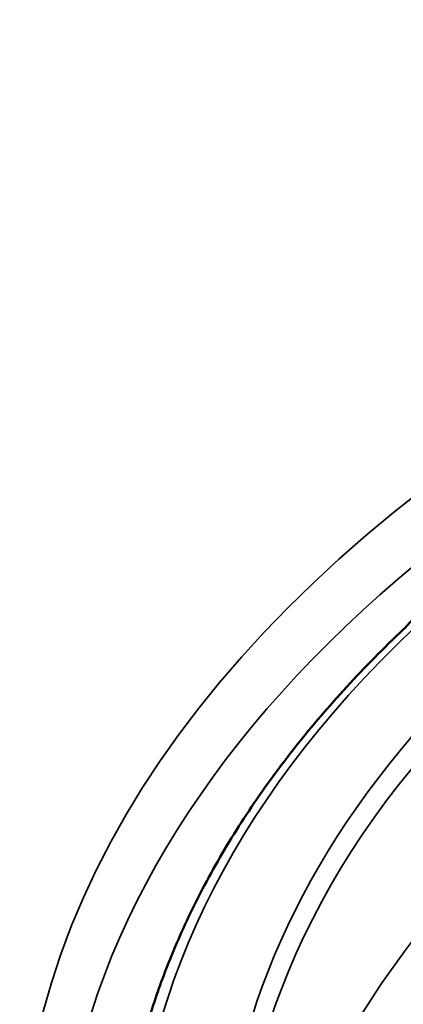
# Model space of a CAD drawing. Header units: millimetres. Extents: x 50 to 3176, y 50 to 2109.
# Tile 798 of 817: x 1903.8 to 1908.75, y 1793.82 to 1806.53. Entities that reach past the tile are written whole.
import ezdxf

# ---------------------------------------------------------------- set-up
doc = ezdxf.new("R2010")
doc.units = ezdxf.units.MM
doc.header["$LTSCALE"] = 10
doc.layers.add('Visible (ISO)', color=7, linetype='Continuous', lineweight=50)
doc.layers.add('Visible Narrow (ISO)', color=7, linetype='Continuous', lineweight=35)

msp = doc.modelspace()

# ---------------------------------------------------------------- linework, layer by layer
at = {"layer": 'Visible (ISO)'}
msp.add_ellipse((1908.8899, 1798.5159), major_axis=(-0.1375, 0.1452), ratio=0.6972141, start_param=6.2830949, end_param=6.2831829, dxfattribs=at)
for points, knots in [([(1908.7523, 1798.6611), (1908.7614, 1798.6696), (1908.7721, 1798.6805), (1908.7961, 1798.7061), (1908.8099, 1798.7214), (1908.8406, 1798.7555), (1908.858, 1798.7747), (1908.8889, 1798.8066), (1908.9021, 1798.8197), (1908.9157, 1798.8323)], [0, 0, 0, 0, 0.006359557, 0.006359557, 0.013261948, 0.013261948, 0.021137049, 0.021137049, 0.026705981, 0.026705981, 0.026705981, 0.026705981]), ([(1908.7523, 1798.6611), (1908.4969, 1798.4191), (1908.2536, 1798.1726), (1907.7924, 1797.6714), (1907.5744, 1797.4167), (1907.1645, 1796.9), (1906.9726, 1796.6379), (1906.6155, 1796.1073), (1906.4504, 1795.8387), (1906.1476, 1795.296), (1906.01, 1795.0219), (1905.8863, 1794.7454)], [3.379646, 3.379646, 3.379646, 3.379646, 3.43857891, 3.43857891, 3.49751183, 3.49751183, 3.55644474, 3.55644474, 3.61537765, 3.61537765, 3.67431056, 3.67431056, 3.67431056, 3.67431056]), ([(1905.8863, 1794.7454), (1905.7862, 1794.5216), (1905.6951, 1794.2961), (1905.5309, 1793.8423), (1905.458, 1793.6139), (1905.3305, 1793.155), (1905.276, 1792.9244), (1905.1857, 1792.4617), (1905.1499, 1792.2295), (1905.0971, 1791.7641), (1905.0802, 1791.531), (1905.0727, 1791.2977)], [3.67431056, 3.67431056, 3.67431056, 3.67431056, 3.72114315, 3.72114315, 3.76797574, 3.76797574, 3.81480833, 3.81480833, 3.86164093, 3.86164093, 3.90847352, 3.90847352, 3.90847352, 3.90847352])]:
    msp.add_open_spline(points, degree=3, knots=knots, dxfattribs=at)
at = {"layer": 'Visible Narrow (ISO)'}
msp.add_ellipse((1929.9581, 1791.4292), major_axis=(-26.1573, 0), ratio=0.5773503, dxfattribs=at)
for centre, major_axis, start_param, end_param in [((1929.9581, 1791.0316), (25.6575, 0), 6.264668, 9.4432953), ((1929.9581, 1791.2659), (-24.6727, 0), 5.7358405, 6.8305301), ((1929.9581, 1791.2659), (-23.5269, 0), 5.8068874, 6.7594832), ((1929.9581, 1791.1196), (-23.328, 0), 5.8068874, 6.3575738), ((1929.9581, 1789.2209), (-23.0836, 0), 5.8182899, 6.1765675), ((1929.9581, 1791.157), (-24.8613, 0), 6.0305051, 6.8305301), ((1929.9581, 1788.4898), (-22.0891, 0), 5.8183005, 6.1765675)]:
    msp.add_ellipse(centre, major_axis=major_axis, ratio=0.5773503, start_param=start_param, end_param=end_param, dxfattribs=at)

doc.saveas('drawing.dxf')
